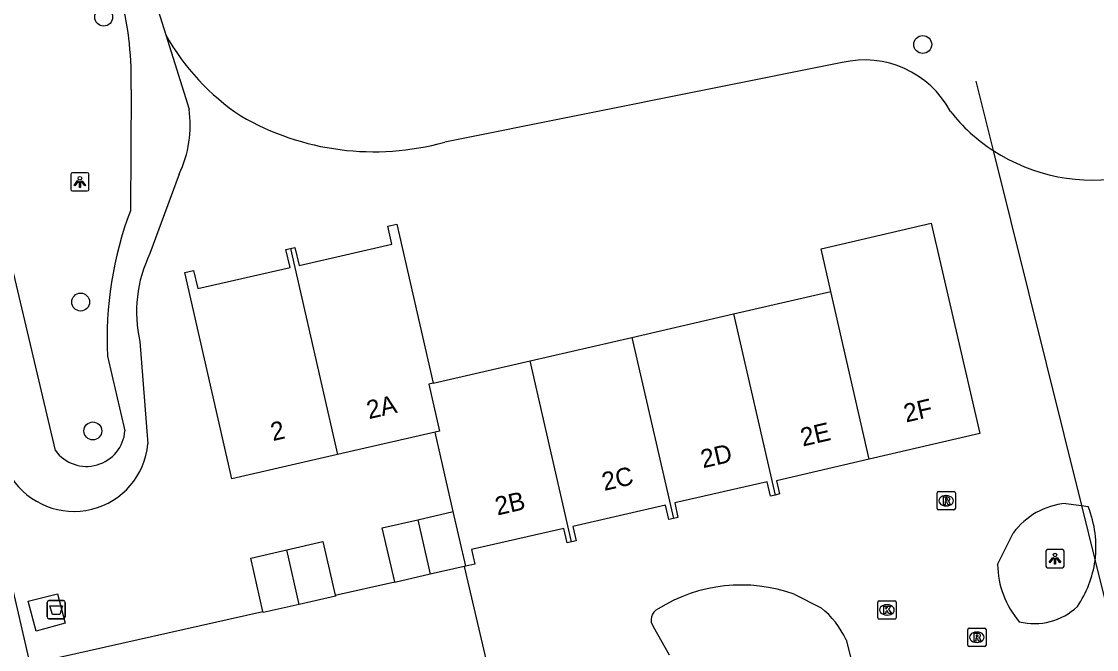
# Model space of a CAD drawing. Extents: x 156414 to 157775, y 382335 to 383765.
# Drawn here: x 157129.2 to 157188, y 383089.4 to 383123.7 of the extents above; entities that cross this region are included whole.
import ezdxf

# ---------------------------------------------------------------- set-up
doc = ezdxf.new("R2010")
doc.units = 0
for name, color, linetype in [('IMGEO_Afval_apart_plaats', 7, 'Continuous'), ('IMGEO_Boom', 7, 'Continuous'), ('IMGEO_Duiker', 7, 'Continuous'), ('IMGEO_Grasland_agrarisch', 7, 'Continuous'), ('IMGEO_Groenvoorziening', 7, 'Continuous'), ('IMGEO_Kolk', 7, 'Continuous'), ('IMGEO_Lichtpunt', 7, 'Continuous'), ('IMGEO_Meer_plas_ven_vijver', 7, 'Continuous'), ('IMGEO_Pand', 7, 'Continuous'), ('IMGEO_Pand_nummerreeks', 7, 'Continuous'), ('IMGEO_Parkeervlak_halfverhard', 7, 'Continuous'), ('IMGEO_Rijbaan_lokaal_gesloten', 7, 'Continuous'), ('IMGEO_Rioolput', 7, 'Continuous'), ('IMGEO_Voetpad_gesloten', 7, 'Continuous')]:
    doc.layers.add(name, color=color, linetype=linetype)

msp = doc.modelspace()

# ---------------------------------------------------------------- linework, layer by layer
at = {"layer": 'IMGEO_Afval_apart_plaats'}
for p, q in [((157130.572, 383091.14), (157130.572, 383091.94)), ((157130.572, 383091.94), (157130.572, 383091.14)), ((157130.672, 383092.04), (157131.462, 383092.04)), ((157131.462, 383092.04), (157130.672, 383092.04)), ((157131.562, 383091.94), (157131.562, 383091.14)), ((157131.562, 383091.14), (157131.562, 383091.94)), ((157131.462, 383091.04), (157130.672, 383091.04)), ((157130.672, 383091.04), (157131.462, 383091.04))]:
    msp.add_line(p, q, dxfattribs=at)
msp.add_lwpolyline([(157130.715, 383091.754), (157131.419, 383091.754), (157131.27, 383091.284), (157130.864, 383091.284), (157130.715, 383091.754)], dxfattribs=at)
for centre, start, end in [((157130.672, 383091.94), 90, 180), ((157130.672, 383091.94), 90, 180), ((157131.462, 383091.94), 0, 90), ((157131.462, 383091.94), 360, 90), ((157130.672, 383091.14), 180, 270), ((157130.672, 383091.14), 180, 270), ((157131.462, 383091.14), 270, 0), ((157131.462, 383091.14), 270, 0)]:
    msp.add_arc(centre, 0.1, start, end, dxfattribs=at)
at = {"layer": 'IMGEO_Boom'}
for centre in [(157133.666, 383123.937), (157178.456, 383122.439), (157132.406, 383108.358), (157133.072, 383101.312)]:
    msp.add_circle(centre, 0.489, dxfattribs=at)
at = {"layer": 'IMGEO_Duiker'}
msp.add_lwpolyline([(157181.367, 383120.442), (157182.309, 383116.646), (157187.13, 383097.23), (157187.878, 383094.218), (157188.715, 383090.845)], dxfattribs=at)
at = {"layer": 'IMGEO_Grasland_agrarisch'}
for points in [[(157137.06, 383122.966), (157138.332, 383118.912)], [(157137.798, 383115.355), (157136.192, 383111.008)], [(157135.643, 383106.195), (157136.088, 383100.598)], [(157186.274, 383097.353), (157187.13, 383097.23), (157187.502, 383097.177)], [(157182.548, 383094.011), (157183.402, 383095.726)], [(157171.433, 383092.385), (157172.893, 383091.646)], [(157164.608, 383089.056), (157163.724, 383090.592)], [(157174.26, 383089.882), (157174.565, 383088.74)]]:
    msp.add_lwpolyline(points, dxfattribs=at)
for centre, radius, start, end in [((157132.104, 383118.028), 6.29, 334.84952, 8.07478), ((157142.742, 383107.823), 7.283, 154.06827, 192.91697), ((157132.034, 383100.983), 4.072, 213.12721, 354.56928), ((157186.651, 383093.34), 4.031, 95.36131, 143.70216), ((157182.102, 383094.987), 5.827, 352.41324, 22.07028), ((157182.156, 383094.992), 5.774, 325.45306, 352.29388), ((157187.476, 383094.086), 4.928, 180.87448, 220.58615), ((157168.537, 383084.268), 8.618, 70.36476, 121.93247), ((157164.257, 383090.983), 0.661, 114.87695, 216.23497), ((157170.06, 383088.039), 4.587, 23.69447, 51.85284), ((157184.557, 383094.204), 3.425, 256.08166, 313.45336)]:
    msp.add_arc(centre, radius, start, end, dxfattribs=at)
at = {"layer": 'IMGEO_Groenvoorziening'}
for points in [[(157131.026, 383100.237), (157123.754, 383131.001)], [(157135.169, 383119.986), (157135.125, 383113.349)], [(157133.867, 383105.399), (157134.83, 383101.319)]]:
    msp.add_lwpolyline(points, dxfattribs=at)
for centre, radius, start, end in [((157115.569, 383120.456), 19.606, 358.62539, 13.20822), ((157153.935, 383106.298), 20.088, 159.45128, 182.56498), ((157132.728, 383101.483), 2.109, 216.20489, 355.55058)]:
    msp.add_arc(centre, radius, start, end, dxfattribs=at)
at = {"layer": 'IMGEO_Kolk'}
for p, q in [((157175.999, 383091.1), (157175.999, 383091.952)), ((157176.074, 383092.026), (157176.926, 383092.026)), ((157177, 383091.952), (157177, 383091.1)), ((157176.51, 383091.246), (157176.485, 383091.246)), ((157176.487, 383091.806), (157176.512, 383091.806)), ((157176.926, 383091.026), (157176.074, 383091.026))]:
    msp.add_line(p, q, dxfattribs=at)
for points in [[(157175.999, 383091.1), (157175.999, 383091.952)], [(157176.074, 383092.026), (157176.926, 383092.026)], [(157177, 383091.952), (157177, 383091.1)], [(157176.32, 383091.726), (157176.443, 383091.726), (157176.443, 383091.575), (157176.573, 383091.726), (157176.737, 383091.726), (157176.591, 383091.575), (157176.744, 383091.326), (157176.592, 383091.326), (157176.507, 383091.49), (157176.443, 383091.423), (157176.443, 383091.326), (157176.32, 383091.326), (157176.32, 383091.726)], [(157176.926, 383091.026), (157176.074, 383091.026)]]:
    msp.add_lwpolyline(points, dxfattribs=at)
for centre, start, end in [((157176.076, 383091.95), 91.55205, 178.44795), ((157176.076, 383091.95), 91.55205, 178.44795), ((157176.924, 383091.95), 1.55205, 88.44795), ((157176.924, 383091.95), 1.55205, 88.44795), ((157176.076, 383091.102), 181.55205, 268.44795), ((157176.076, 383091.102), 181.55205, 268.44795), ((157176.924, 383091.102), 271.55205, 358.44795), ((157176.924, 383091.102), 271.55205, 358.44795)]:
    msp.add_arc(centre, 0.0765, start, end, dxfattribs=at)
for centre, major_axis, ratio, start_param, end_param in [((157176.486, 383091.526), (-0.387, 0.002), 0.722429, 4.712389, 7.853982), ((157176.511, 383091.526), (-0.39, 0.002), 0.717154, 1.570796, 4.712389)]:
    msp.add_ellipse(centre, major_axis=major_axis, ratio=ratio, start_param=start_param, end_param=end_param, dxfattribs=at)
at = {"layer": 'IMGEO_Lichtpunt'}
for p, q in [((157132.768, 383115.427), (157131.96, 383115.427)), ((157132.768, 383115.427), (157131.96, 383115.427)), ((157131.866, 383115.332), (157131.866, 383114.525)), ((157131.866, 383115.332), (157131.866, 383114.525)), ((157132.862, 383114.525), (157132.862, 383115.332)), ((157132.862, 383114.525), (157132.862, 383115.332)), ((157131.96, 383114.431), (157132.768, 383114.431)), ((157131.96, 383114.431), (157132.768, 383114.431)), ((157186.09, 383094.828), (157185.282, 383094.828)), ((157186.09, 383094.828), (157185.282, 383094.828)), ((157185.188, 383094.733), (157185.188, 383093.926)), ((157185.188, 383094.733), (157185.188, 383093.926)), ((157186.184, 383093.926), (157186.184, 383094.733)), ((157186.184, 383093.926), (157186.184, 383094.733)), ((157185.282, 383093.832), (157186.09, 383093.832)), ((157185.282, 383093.832), (157186.09, 383093.832))]:
    msp.add_line(p, q, dxfattribs=at)
for points in [[(157132.24, 383114.996), (157132.279, 383114.968), (157132.091, 383114.706), (157132.053, 383114.733), (157132.24, 383114.996)], [(157132.342, 383114.948), (157132.389, 383114.948), (157132.389, 383114.626), (157132.342, 383114.626), (157132.342, 383114.948)], [(157132.452, 383114.968), (157132.49, 383114.995), (157132.677, 383114.733), (157132.638, 383114.705), (157132.452, 383114.968)], [(157185.562, 383094.397), (157185.601, 383094.369), (157185.413, 383094.107), (157185.375, 383094.134), (157185.562, 383094.397)], [(157185.664, 383094.349), (157185.711, 383094.349), (157185.711, 383094.027), (157185.664, 383094.027), (157185.664, 383094.349)], [(157185.774, 383094.369), (157185.812, 383094.396), (157185.999, 383094.134), (157185.96, 383094.106), (157185.774, 383094.369)]]:
    msp.add_lwpolyline(points, dxfattribs=at)
for centre in [(157132.365, 383115.13), (157185.687, 383094.531)]:
    msp.add_circle(centre, 0.0994, dxfattribs=at)
for centre, start, end in [((157131.96, 383115.332), 90, 180), ((157131.96, 383115.332), 90, 180), ((157132.768, 383115.332), 0, 90), ((157132.768, 383115.332), 0, 90), ((157131.96, 383114.525), 180, 270), ((157131.96, 383114.525), 180, 270), ((157132.768, 383114.525), 270, 0), ((157132.768, 383114.525), 270, 360), ((157185.282, 383094.733), 90, 180), ((157185.282, 383094.733), 90, 180), ((157186.09, 383094.733), 0, 90), ((157186.09, 383094.733), 0, 90), ((157185.282, 383093.926), 180, 270), ((157185.282, 383093.926), 180, 270), ((157186.09, 383093.926), 270, 0), ((157186.09, 383093.926), 270, 360)]:
    msp.add_arc(centre, 0.0946, start, end, dxfattribs=at)
at = {"layer": 'IMGEO_Meer_plas_ven_vijver'}
for points in [[(157134.441, 383131.319), (157137.06, 383122.966)], [(157174.043, 383121.447), (157152.313, 383117.104)]]:
    msp.add_lwpolyline(points, dxfattribs=at)
for centre, radius, start, end in [((157148.273, 383129.244), 12.851, 209.24202, 236.37551), ((157175.282, 383116.283), 5.311, 28.06081, 103.49496), ((157148.439, 383131.034), 14.458, 239.75835, 285.54178), ((157187.751, 383124.96), 9.937, 218.45128, 236.79449), ((157187.747, 383124.973), 9.946, 236.85245, 281.08288)]:
    msp.add_arc(centre, radius, start, end, dxfattribs=at)
at = {"layer": 'IMGEO_Pand'}
for points in [[(157143.88, 383111.292), (157144.124, 383111.348), (157144.349, 383110.364), (157149.423, 383111.524), (157149.198, 383112.508), (157149.691, 383112.621), (157151.68, 383103.921)], [(157173.435, 383108.942), (157172.904, 383111.277), (157178.912, 383112.669), (157181.575, 383101.167), (157175.523, 383099.76)], [(157146.46, 383100.024), (157140.671, 383098.702), (157138.096, 383109.97), (157138.583, 383110.081), (157138.808, 383109.097), (157143.859, 383110.252), (157143.635, 383111.236), (157143.88, 383111.292)], [(157143.88, 383111.292), (157146.46, 383100.024)], [(157168.102, 383107.711), (157173.435, 383108.942)], [(157175.523, 383099.76), (157173.435, 383108.942)], [(157162.544, 383106.428), (157168.102, 383107.711)], [(157168.102, 383107.711), (157170.383, 383097.807)], [(157156.981, 383105.144), (157162.544, 383106.428)], [(157162.544, 383106.428), (157164.824, 383096.53)], [(157151.68, 383103.921), (157156.981, 383105.144)], [(157159.257, 383095.252), (157156.981, 383105.144)], [(157151.68, 383103.921), (157151.442, 383103.866), (157152.029, 383101.296), (157151.79, 383101.241)], [(157151.79, 383101.241), (157146.46, 383100.024)], [(157152.782, 383096.903), (157151.79, 383101.241)], [(157175.523, 383099.76), (157170.463, 383098.583), (157170.63, 383097.864), (157170.383, 383097.807)], [(157170.383, 383097.807), (157170.135, 383097.75), (157169.956, 383098.538), (157164.89, 383097.374), (157165.071, 383096.587), (157164.824, 383096.53)], [(157164.824, 383096.53), (157164.576, 383096.473), (157164.395, 383097.261), (157159.322, 383096.095), (157159.503, 383095.308), (157159.257, 383095.252)], [(157150.843, 383096.458), (157152.782, 383096.903)], [(157153.467, 383093.921), (157152.782, 383096.903)], [(157149.58, 383093.065), (157148.903, 383096.012), (157150.843, 383096.458)], [(157150.843, 383096.458), (157151.528, 383093.476)], [(157159.257, 383095.252), (157159.012, 383095.195), (157158.831, 383095.982), (157153.778, 383094.821), (157153.959, 383094.034), (157153.467, 383093.921)], [(157142.376, 383091.442), (157141.706, 383094.36), (157143.68, 383094.813)], [(157143.68, 383094.813), (157145.654, 383095.266), (157146.328, 383092.332)], [(157144.364, 383091.83), (157143.68, 383094.813)], [(157153.378, 383093.9), (157151.528, 383093.476)], [(157153.467, 383093.921), (157153.378, 383093.9)], [(157151.528, 383093.476), (157149.588, 383093.03), (157149.58, 383093.065)], [(157146.328, 383092.332), (157146.339, 383092.284), (157144.364, 383091.83)], [(157144.364, 383091.83), (157142.391, 383091.377), (157142.376, 383091.442)]]:
    msp.add_lwpolyline(points, dxfattribs=at)
at = {"layer": 'IMGEO_Parkeervlak_halfverhard'}
for points in [[(157153.378, 383093.9), (157155.033, 383086.817), (157159.242, 383087.745), (157161.552, 383077.789)], [(157146.328, 383092.332), (157149.58, 383093.065)], [(157130.359, 383088.734), (157142.376, 383091.442)]]:
    msp.add_lwpolyline(points, dxfattribs=at)
at = {"layer": 'IMGEO_Rijbaan_lokaal_gesloten'}
msp.add_lwpolyline([(157111.943, 383165.02), (157117.193, 383142.295), (157119.878, 383130.671), (157128.092, 383095.231), (157129.615, 383088.649)], dxfattribs=at)
at = {"layer": 'IMGEO_Rioolput'}
for p, q in [((157179.238, 383097.068), (157179.238, 383097.92)), ((157179.313, 383097.994), (157180.165, 383097.994)), ((157179.726, 383097.774), (157179.751, 383097.774)), ((157180.239, 383097.92), (157180.239, 383097.068)), ((157179.749, 383097.214), (157179.724, 383097.214)), ((157180.165, 383096.994), (157179.313, 383096.994)), ((157180.916, 383089.605), (157180.916, 383090.457)), ((157180.991, 383090.531), (157181.843, 383090.531)), ((157181.404, 383090.311), (157181.429, 383090.311)), ((157181.917, 383090.457), (157181.917, 383089.605)), ((157181.843, 383089.531), (157180.991, 383089.531)), ((157181.427, 383089.751), (157181.402, 383089.751))]:
    msp.add_line(p, q, dxfattribs=at)
for points in [[(157179.238, 383097.068), (157179.238, 383097.92)], [(157179.313, 383097.994), (157180.165, 383097.994)], [(157180.239, 383097.92), (157180.239, 383097.068)], [(157179.827, 383097.692), (157179.575, 383097.694), (157179.575, 383097.294)], [(157179.575, 383097.294), (157179.699, 383097.294), (157179.699, 383097.456), (157179.71, 383097.456)], [(157179.753, 383097.613), (157179.699, 383097.613), (157179.699, 383097.532)], [(157179.699, 383097.532), (157179.751, 383097.532)], [(157179.757, 383097.427), (157179.828, 383097.294), (157179.968, 383097.294), (157179.903, 383097.42)], [(157180.165, 383096.994), (157179.313, 383096.994)], [(157180.916, 383089.605), (157180.916, 383090.457)], [(157180.991, 383090.531), (157181.843, 383090.531)], [(157181.505, 383090.229), (157181.253, 383090.231), (157181.253, 383089.831)], [(157181.431, 383090.15), (157181.377, 383090.15), (157181.377, 383090.069)], [(157181.377, 383090.069), (157181.429, 383090.069)], [(157181.917, 383090.457), (157181.917, 383089.605)], [(157181.843, 383089.531), (157180.991, 383089.531)], [(157181.253, 383089.831), (157181.377, 383089.831), (157181.377, 383089.993), (157181.388, 383089.993)], [(157181.435, 383089.964), (157181.506, 383089.831), (157181.646, 383089.831), (157181.581, 383089.957)]]:
    msp.add_lwpolyline(points, dxfattribs=at)
for centre, radius, start, end in [((157179.315, 383097.918), 0.0765, 91.55205, 178.44795), ((157179.315, 383097.918), 0.0765, 91.55205, 178.44795), ((157180.163, 383097.918), 0.0765, 1.55205, 88.44795), ((157180.163, 383097.918), 0.0765, 1.55205, 88.44795), ((157179.709, 383097.403), 0.0533, 26.02933, 88.69889), ((157179.735, 383097.721), 0.19, 274.7715, 282.96867), ((157179.759, 383097.517), 0.0964, 77.00612, 93.18647), ((157179.773, 383097.574), 0.0378, 276.66336, 79.67722), ((157179.826, 383097.582), 0.109, 350.36119, 89.41601), ((157179.824, 383097.582), 0.112, 277.58423, 350.98172), ((157179.808, 383097.367), 0.108, 29.51342, 73.79051), ((157179.315, 383097.07), 0.0765, 181.55205, 268.44795), ((157179.315, 383097.07), 0.0765, 181.55205, 268.44795), ((157180.163, 383097.07), 0.0765, 271.55205, 358.44795), ((157180.163, 383097.07), 0.0765, 271.55205, 358.44795), ((157180.993, 383090.455), 0.0765, 91.55205, 178.44795), ((157180.993, 383090.455), 0.0765, 91.55205, 178.44795), ((157181.413, 383090.258), 0.19, 274.7715, 282.96867), ((157181.437, 383090.054), 0.0964, 77.00612, 93.18647), ((157181.451, 383090.111), 0.0378, 276.66336, 79.67722), ((157181.504, 383090.119), 0.109, 350.36119, 89.41601), ((157181.502, 383090.119), 0.112, 277.58423, 350.98172), ((157181.841, 383090.455), 0.0765, 1.55205, 88.44795), ((157181.841, 383090.455), 0.0765, 1.55205, 88.44795), ((157180.993, 383089.607), 0.0765, 181.55205, 268.44795), ((157180.993, 383089.607), 0.0765, 181.55205, 268.44795), ((157181.387, 383089.94), 0.0533, 26.02933, 88.69889), ((157181.486, 383089.904), 0.108, 29.51342, 73.79051), ((157181.841, 383089.607), 0.0765, 271.55205, 358.44795), ((157181.841, 383089.607), 0.0765, 271.55205, 358.44795)]:
    msp.add_arc(centre, radius, start, end, dxfattribs=at)
for centre, major_axis, ratio, start_param, end_param in [((157179.725, 383097.494), (-0.387, 0.002), 0.722429, 4.712389, 7.853982), ((157179.75, 383097.494), (-0.39, 0.002), 0.717154, 1.570796, 4.712389), ((157181.403, 383090.031), (-0.387, 0.002), 0.722429, 4.712389, 7.853982), ((157181.428, 383090.031), (-0.39, 0.002), 0.717154, 1.570796, 4.712389)]:
    msp.add_ellipse(centre, major_axis=major_axis, ratio=ratio, start_param=start_param, end_param=end_param, dxfattribs=at)
at = {"layer": 'IMGEO_Voetpad_gesloten'}
msp.add_lwpolyline([(157131.561, 383090.8), (157129.967, 383090.371), (157129.532, 383092), (157131.139, 383092.399), (157131.561, 383090.8)], dxfattribs=at)

# ---------------------------------------------------------------- texts
at = {"layer": 'IMGEO_Pand_nummerreeks'}
for s, rotation, p in [('2A', 12.8629, (157148.17, 383101.953)), ('2F', 13.09209, (157177.542, 383101.769)), ('2', 12.8629, (157142.921, 383100.754)), ('2E', 13.09209, (157171.897, 383100.456)), ('2D', 12.93739, (157166.44, 383099.269)), ('2C', 12.94312, (157161.04, 383098.029)), ('2B', 12.93739, (157155.193, 383096.685))]:
    msp.add_text(s, height=1, rotation=rotation, dxfattribs=at).set_placement(p)

doc.saveas('drawing.dxf')
